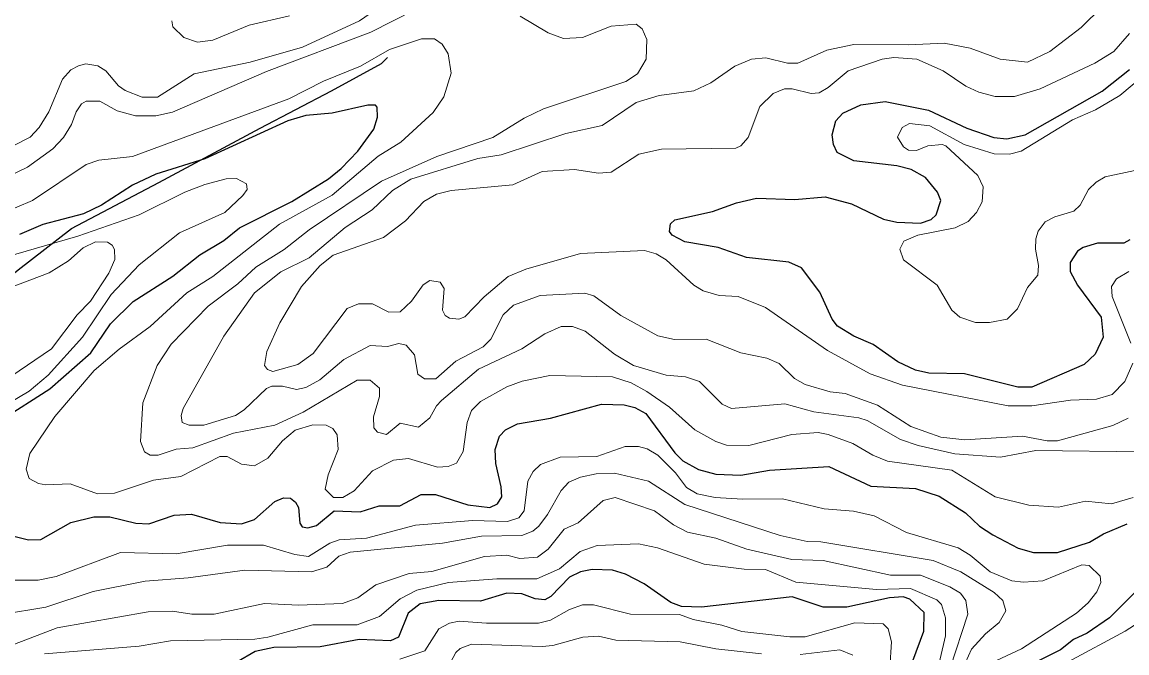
# Model space of a CAD drawing. Extents: x 577 to 602.9, y 7483.8 to 7511.6.
# Drawn here: x 584.735 to 586.632, y 7489.813 to 7490.896 of the extents above; entities that cross this region are included whole.
import ezdxf

# ---------------------------------------------------------------- set-up
doc = ezdxf.new("R2010")
doc.units = 0
doc.header["$LTSCALE"] = 0.032
for name, color, linetype, lineweight in [('1', 7, 'Continuous', 25), ('2', 7, 'Continuous', 13), ('26', 7, 'Continuous', 25)]:
    doc.layers.add(name, color=color, linetype=linetype, lineweight=lineweight)

msp = doc.modelspace()

# ---------------------------------------------------------------- linework, layer by layer
at = {"layer": '1'}
for points in [[(585.8514, 7490.53), (585.8466, 7490.5364), (585.8482, 7490.5499), (585.8561, 7490.5563), (585.9205, 7490.5706), (585.9619, 7490.5857), (585.9961, 7490.5936), (586.0621, 7490.5913), (586.1138, 7490.596), (586.1591, 7490.5841), (586.214, 7490.5579), (586.237, 7490.5523), (586.2776, 7490.5507), (586.2959, 7490.5571), (586.3046, 7490.565), (586.3126, 7490.5897), (586.307, 7490.604), (586.2863, 7490.6294), (586.2617, 7490.6429), (586.237, 7490.6493), (586.1631, 7490.658), (586.1344, 7490.6724), (586.1281, 7490.6859), (586.1257, 7490.7026), (586.1321, 7490.7264), (586.144, 7490.7399), (586.175, 7490.7543), (586.2171, 7490.7598), (586.2911, 7490.7447), (586.3571, 7490.7137), (586.4032, 7490.6978), (586.4255, 7490.6954), (586.4573, 7490.7026), (586.5893, 7490.7773), (586.6362, 7490.8147)], [(584.6987, 7490.2126), (584.7829, 7490.2662), (584.8534, 7490.328), (584.8868, 7490.3781), (584.9258, 7490.4163), (584.9942, 7490.46), (585.0403, 7490.4966), (585.0816, 7490.5213), (585.1087, 7490.5427), (585.1985, 7490.5881), (585.2613, 7490.627), (585.2828, 7490.6445), (585.3114, 7490.6747), (585.3393, 7490.7121), (585.3456, 7490.7328), (585.3448, 7490.7503), (585.3417, 7490.7535), (585.3289, 7490.7535), (585.2677, 7490.7399), (585.2224, 7490.736), (585.1914, 7490.7264), (585.049, 7490.6612), (584.9647, 7490.635), (584.925, 7490.6159), (584.8717, 7490.5817), (584.8407, 7490.5666), (584.7707, 7490.5483), (584.731, 7490.5316)], [(586.637, 7490.5221), (586.6267, 7490.5165), (586.5813, 7490.5165), (586.5567, 7490.5093), (586.5471, 7490.503), (586.5344, 7490.4831), (586.5344, 7490.468), (586.5471, 7490.4441), (586.5877, 7490.3893), (586.5909, 7490.3551), (586.5774, 7490.3257), (586.5583, 7490.3082), (586.4684, 7490.2692), (586.4446, 7490.2692), (586.3531, 7490.2923), (586.2919, 7490.2931), (586.2688, 7490.2986), (586.2386, 7490.3129), (586.1965, 7490.3424), (586.1631, 7490.3567), (586.1352, 7490.3742), (586.1257, 7490.3861), (586.105, 7490.4322), (586.0732, 7490.4744), (586.0517, 7490.4839), (585.9786, 7490.4919), (585.9301, 7490.5093), (585.8728, 7490.5189), (585.8514, 7490.53)], [(584.7166, 7490.0147), (584.7461, 7490.0068), (584.7675, 7490.0076), (584.8192, 7490.037), (584.8582, 7490.0466), (584.886, 7490.0466), (584.9305, 7490.0354), (584.9528, 7490.0346), (584.9965, 7490.0497), (585.026, 7490.0513), (585.0753, 7490.037), (585.1118, 7490.0346), (585.1341, 7490.0418), (585.1691, 7490.0728), (585.1842, 7490.0792), (585.1961, 7490.0784), (585.2049, 7490.072), (585.2097, 7490.0625), (585.212, 7490.0354), (585.216, 7490.0291), (585.2256, 7490.0275), (585.2407, 7490.0314), (585.2709, 7490.0569), (585.3154, 7490.0553), (585.348, 7490.0656), (585.3838, 7490.0656), (585.4204, 7490.0847), (585.445, 7490.0847), (585.5007, 7490.0672), (585.5381, 7490.0625), (585.5516, 7490.0688), (585.5587, 7490.0807), (585.5579, 7490.0982), (585.5484, 7490.138), (585.5476, 7490.1619), (585.5548, 7490.1849), (585.5651, 7490.196), (585.5858, 7490.2064), (585.6422, 7490.2159), (585.7297, 7490.2398), (585.7687, 7490.239), (585.787, 7490.2342), (585.806, 7490.2239), (585.8561, 7490.1563), (585.8696, 7490.1428), (585.8967, 7490.1277), (585.9261, 7490.1197), (585.969, 7490.1181), (586.0183, 7490.1269), (586.1201, 7490.1332), (586.1925, 7490.099), (586.2688, 7490.0951), (586.3094, 7490.0823), (586.3547, 7490.0537), (586.3786, 7490.0307), (586.4016, 7490.0155), (586.4454, 7489.9925), (586.4716, 7489.9853), (586.5129, 7489.9853), (586.5678, 7490.0028), (586.5917, 7490.0171), (586.6322, 7490.0346)], [(586.2641, 7489.7993), (586.2831, 7489.8501), (586.2839, 7489.882), (586.2593, 7489.905), (586.248, 7489.9092), (586.2245, 7489.9073), (586.1511, 7489.8915), (586.1106, 7489.8915), (586.0573, 7489.909), (585.9015, 7489.8915), (585.8673, 7489.8923), (585.849, 7489.8994), (585.8029, 7489.9313), (585.771, 7489.948), (585.7488, 7489.9551), (585.7138, 7489.9559), (585.6939, 7489.9519), (585.6748, 7489.9432), (585.643, 7489.9098), (585.6327, 7489.9042), (585.616, 7489.9058), (585.5929, 7489.9146), (585.5675, 7489.9154), (585.5222, 7489.9018), (585.4506, 7489.9026), (585.4188, 7489.8971), (585.3981, 7489.8812), (585.3814, 7489.8398), (585.3679, 7489.8334), (585.3138, 7489.8358), (585.247, 7489.8231), (585.1675, 7489.8223), (585.1357, 7489.8152), (585.1039, 7489.7969)], [(586.6537, 7489.9249), (586.602, 7489.8732), (586.5638, 7489.847), (586.54, 7489.8358), (586.5177, 7489.8183), (586.4708, 7489.7945)]]:
    msp.add_lwpolyline(points, dxfattribs=at)
at = {"layer": '2'}
for points in [[(584.7214, 7490.6843), (584.7492, 7490.6986), (584.7644, 7490.7153), (584.7811, 7490.7423), (584.8049, 7490.798), (584.8192, 7490.8139), (584.8319, 7490.8211), (584.8447, 7490.8242), (584.8653, 7490.8211), (584.8789, 7490.8123), (584.9011, 7490.7869), (584.9123, 7490.7789), (584.9417, 7490.767), (584.9679, 7490.767), (585.0307, 7490.8075), (585.127, 7490.8274), (585.2168, 7490.8529), (585.3146, 7490.8982), (585.4188, 7490.9706), (585.4832, 7491.0469)], [(585.4084, 7490.9165), (585.3337, 7490.8791), (585.1548, 7490.8115), (584.9934, 7490.7415), (584.9647, 7490.7352), (584.9298, 7490.7352), (584.8987, 7490.7439), (584.8685, 7490.7606), (584.8455, 7490.7606), (584.8375, 7490.7559), (584.828, 7490.7423), (584.82, 7490.7201), (584.8065, 7490.6978), (584.7882, 7490.6787), (584.7445, 7490.6469), (584.6514, 7490.6024)], [(586.5901, 7490.9228), (586.5535, 7490.8871), (586.4994, 7490.8457), (586.4613, 7490.8274), (586.4143, 7490.8322), (586.3627, 7490.8513), (586.3181, 7490.86), (586.2577, 7490.8568), (586.1631, 7490.8576), (586.1169, 7490.8481), (586.0669, 7490.8258), (586.0494, 7490.8258), (586.012, 7490.8346), (585.9873, 7490.8322), (585.9587, 7490.8203), (585.9174, 7490.7916), (585.8887, 7490.7781), (585.8291, 7490.7702), (585.7893, 7490.7582)], [(585.5929, 7490.3352), (585.519, 7490.3002), (585.4554, 7490.2461), (585.4466, 7490.2374), (585.4355, 7490.2167), (585.4156, 7490.2008), (585.3846, 7490.2072), (585.3607, 7490.1881), (585.3456, 7490.1921), (585.3393, 7490.1992), (585.3385, 7490.2183), (585.3488, 7490.2533), (585.3488, 7490.2676), (585.3329, 7490.2811), (585.3106, 7490.2811), (585.2176, 7490.2263), (585.1691, 7490.204), (585.0983, 7490.1905), (585.0284, 7490.165), (584.9997, 7490.1627), (584.9687, 7490.1523), (584.9552, 7490.1523), (584.9457, 7490.1579), (584.9385, 7490.1762), (584.9425, 7490.2422), (584.9671, 7490.3066), (584.991, 7490.3432), (585.0546, 7490.4084), (585.1055, 7490.4465), (585.1365, 7490.4752), (585.185, 7490.5054), (585.2279, 7490.5396), (585.352, 7490.6231), (585.4474, 7490.6652), (585.5436, 7490.6978), (585.5969, 7490.7312), (585.6303, 7490.7471), (585.7718, 7490.794), (585.7917, 7490.8075), (585.8068, 7490.8322), (585.8076, 7490.8664), (585.7997, 7490.8847), (585.7893, 7490.8926), (585.7464, 7490.8894), (585.6971, 7490.8696), (585.6645, 7490.868), (585.6383, 7490.8775), (585.5905, 7490.9061)], [(584.9926, 7490.8982), (584.9942, 7490.8879), (585.0132, 7490.8696), (585.0363, 7490.8616), (585.0625, 7490.8648), (585.1254, 7490.891), (585.1945, 7490.9069)], [(586.6457, 7490.6413), (586.5948, 7490.6302), (586.5789, 7490.6215), (586.5662, 7490.6087), (586.5519, 7490.5817), (586.5408, 7490.5714), (586.5082, 7490.5618), (586.4915, 7490.5531), (586.4795, 7490.5372), (586.4756, 7490.5237), (586.4748, 7490.5062), (586.4803, 7490.4783), (586.4788, 7490.4616), (586.4613, 7490.4402), (586.4438, 7490.4036), (586.4263, 7490.3861), (586.3961, 7490.3805), (586.3722, 7490.3805), (586.3452, 7490.3893), (586.3316, 7490.4012), (586.3062, 7490.4441), (586.2482, 7490.4879), (586.2418, 7490.5062), (586.2489, 7490.5197), (586.2728, 7490.53), (586.3372, 7490.5427), (586.3595, 7490.5539), (586.3738, 7490.569), (586.3833, 7490.5873), (586.3849, 7490.6135), (586.3762, 7490.6326), (586.3213, 7490.6835), (586.3149, 7490.6859), (586.2903, 7490.6835), (586.2704, 7490.6755), (586.2569, 7490.6763), (586.2482, 7490.6819), (586.2378, 7490.6986), (586.2458, 7490.7153), (586.2585, 7490.7217), (586.2935, 7490.7177), (586.3523, 7490.6859), (586.404, 7490.67), (586.4302, 7490.6692), (586.4501, 7490.6747), (586.5384, 7490.728), (586.5782, 7490.7455), (586.6195, 7490.7702), (586.7467, 7490.8767)], [(586.6362, 7490.8767), (586.6092, 7490.8457), (586.5766, 7490.8258), (586.4827, 7490.7813), (586.439, 7490.7686), (586.4056, 7490.7686), (586.3778, 7490.7757)], [(584.6992, 7490.5666), (584.7532, 7490.5897), (584.8455, 7490.6517), (584.8669, 7490.6588), (584.925, 7490.6652), (585.193, 7490.7646), (585.2526, 7490.7948), (585.3162, 7490.8203), (585.3663, 7490.8489), (585.4212, 7490.8672), (585.4434, 7490.8672), (585.4562, 7490.8584), (585.4665, 7490.8417), (585.4721, 7490.8083), (585.4593, 7490.7678), (585.441, 7490.7407), (585.3854, 7490.6899), (585.3464, 7490.666), (585.2677, 7490.5992), (585.1771, 7490.5491), (585.0625, 7490.4593), (585.018, 7490.4314), (584.9552, 7490.3734), (584.9019, 7490.3344), (584.859, 7490.2978), (584.7914, 7490.2186), (584.7485, 7490.1555), (584.7421, 7490.1285), (584.7477, 7490.1126), (584.7636, 7490.1038), (584.7763, 7490.1014), (584.8176, 7490.103), (584.8645, 7490.0863), (584.894, 7490.0871), (584.9608, 7490.1094), (585.0077, 7490.1157), (585.0745, 7490.1499), (585.0872, 7490.1499), (585.1118, 7490.1372), (585.1341, 7490.134), (585.1572, 7490.1475), (585.1826, 7490.177), (585.2041, 7490.1953), (585.2343, 7490.2048), (585.2574, 7490.204), (585.2685, 7490.1984), (585.2764, 7490.1873), (585.278, 7490.1619), (585.2605, 7490.1189), (585.2558, 7490.0943), (585.2701, 7490.08), (585.286, 7490.08), (585.3051, 7490.0911), (585.3369, 7490.1253), (585.3727, 7490.1436), (585.3989, 7490.1467), (585.4482, 7490.1316), (585.4665, 7490.1332), (585.4808, 7490.1388), (585.4927, 7490.1587), (585.4991, 7490.2088), (585.507, 7490.2294), (585.5222, 7490.2446), (585.5675, 7490.27), (585.5937, 7490.2795), (585.6414, 7490.2891), (585.7488, 7490.2867), (585.7806, 7490.2764), (585.8076, 7490.262), (585.8466, 7490.235), (585.8903, 7490.196), (585.9261, 7490.1762), (585.9444, 7490.1698), (585.9826, 7490.169), (586.0565, 7490.1881), (586.1018, 7490.1913), (586.1193, 7490.1881), (586.1615, 7490.1722), (586.1957, 7490.1523), (586.2211, 7490.142), (586.3316, 7490.1269), (586.4056, 7490.0807), (586.4636, 7490.0664), (586.5145, 7490.0633), (586.5607, 7490.0736), (586.6052, 7490.0688), (586.6426, 7490.08)], [(586.3778, 7490.7757), (586.3555, 7490.7861), (586.3165, 7490.8123), (586.2712, 7490.8322), (586.2315, 7490.8354), (586.2116, 7490.8322), (586.1535, 7490.8123), (586.1193, 7490.7837), (586.1034, 7490.7749), (586.0899, 7490.7733), (586.0573, 7490.7813), (586.0438, 7490.7813), (586.0247, 7490.7733), (586.0016, 7490.7511), (585.9818, 7490.6978), (585.969, 7490.6835), (585.9603, 7490.6795), (585.8331, 7490.6779), (585.7941, 7490.6692), (585.7464, 7490.6382), (585.7249, 7490.6366), (585.6836, 7490.6429), (585.6279, 7490.6398), (585.5778, 7490.6167), (585.4721, 7490.6072), (585.4466, 7490.6008), (585.4251, 7490.5881), (585.3933, 7490.5547), (585.356, 7490.526), (585.2693, 7490.4958), (585.247, 7490.4783), (585.2152, 7490.4418), (585.1778, 7490.3797), (585.1556, 7490.3304), (585.1516, 7490.3066), (585.1564, 7490.2994), (585.1659, 7490.2962), (585.2089, 7490.3082), (585.2351, 7490.3273), (585.2931, 7490.4044), (585.313, 7490.4123), (585.3369, 7490.4123), (585.3647, 7490.398), (585.3846, 7490.3988), (585.4037, 7490.4171), (585.4236, 7490.4449), (585.4355, 7490.4521), (585.453, 7490.4497), (585.4601, 7490.4386), (585.457, 7490.4012), (585.4617, 7490.3925), (585.4689, 7490.3877), (585.4848, 7490.3861), (585.4951, 7490.3901), (585.5285, 7490.4243), (585.5699, 7490.4593), (585.6001, 7490.472), (585.6939, 7490.499), (585.8036, 7490.5038), (585.8235, 7490.4982), (585.841, 7490.4879), (585.8887, 7490.4441), (585.9046, 7490.4346), (585.9317, 7490.4266), (585.9643, 7490.4251), (586.0112, 7490.406), (586.1177, 7490.332), (586.1909, 7490.2923), (586.2466, 7490.2724), (586.4279, 7490.2374), (586.4684, 7490.2374), (586.5352, 7490.2469), (586.5797, 7490.2485), (586.6068, 7490.2565), (586.6282, 7490.2787), (586.6418, 7490.3106)], [(585.7893, 7490.7582), (585.7313, 7490.7185), (585.6685, 7490.705), (585.5579, 7490.6684), (585.5174, 7490.662), (585.4029, 7490.6262), (585.3711, 7490.6072), (585.3361, 7490.5738), (585.29, 7490.5435), (585.2279, 7490.4911), (585.1794, 7490.4672), (585.1341, 7490.4314), (585.0816, 7490.3567), (585.0117, 7490.2326), (585.0085, 7490.2207), (585.0101, 7490.2088), (585.022, 7490.204), (585.0474, 7490.204), (585.1015, 7490.2207), (585.1166, 7490.2302), (585.1548, 7490.2668), (585.1643, 7490.2708), (585.1826, 7490.2708), (585.2065, 7490.2652), (585.2224, 7490.2684), (585.2462, 7490.2819), (585.2876, 7490.3169), (585.3329, 7490.3408), (585.3623, 7490.3392), (585.3822, 7490.344), (585.3949, 7490.3416), (585.4092, 7490.3249), (585.4148, 7490.2915), (585.4259, 7490.2835), (585.4458, 7490.2835), (585.48, 7490.3137), (585.5269, 7490.3384), (585.5397, 7490.3519), (585.5611, 7490.3933), (585.5786, 7490.41), (585.6247, 7490.4266), (585.7011, 7490.4306), (585.717, 7490.4259), (585.7631, 7490.3925), (585.8267, 7490.3575), (585.8553, 7490.3511), (585.9094, 7490.3519), (585.969, 7490.328), (586.0136, 7490.3193), (586.035, 7490.3098), (586.0613, 7490.2843), (586.0796, 7490.274), (586.1225, 7490.2613), (586.148, 7490.2581), (586.2036, 7490.2382), (586.2609, 7490.2016), (586.3126, 7490.1833), (586.3539, 7490.1786), (586.4525, 7490.1849), (586.4947, 7490.177), (586.5129, 7490.177), (586.6076, 7490.2032), (586.6338, 7490.2159)], [(584.7071, 7490.4926), (584.8311, 7490.5284), (584.9361, 7490.565), (585.0148, 7490.604), (585.049, 7490.6175), (585.0856, 7490.627), (585.1031, 7490.6278), (585.1206, 7490.6183), (585.1214, 7490.6087), (585.1142, 7490.5984), (585.0832, 7490.569), (585.0053, 7490.534), (584.9361, 7490.4791), (584.8884, 7490.4282), (584.8391, 7490.3551), (584.7802, 7490.2901), (584.7477, 7490.2625), (584.7111, 7490.2406)], [(584.6395, 7490.4115), (584.7818, 7490.4656), (584.8152, 7490.4863), (584.8399, 7490.5086), (584.8614, 7490.5189), (584.882, 7490.5181), (584.89, 7490.5133), (584.894, 7490.5054), (584.8948, 7490.4887), (584.8844, 7490.4648), (584.8526, 7490.4171), (584.8296, 7490.3933), (584.7858, 7490.3352), (584.7158, 7490.2875)], [(586.6386, 7490.3447), (586.6068, 7490.4251), (586.6052, 7490.4418), (586.6139, 7490.4553), (586.6354, 7490.468)], [(586.6593, 7490.1579), (586.4756, 7490.1603), (586.4151, 7490.1491), (586.3364, 7490.1547), (586.2736, 7490.169), (586.2434, 7490.1794), (586.1861, 7490.212), (586.1718, 7490.2167), (586.0947, 7490.2271), (586.0446, 7490.2406), (585.9531, 7490.2326), (585.9372, 7490.2398), (585.8983, 7490.2787), (585.8744, 7490.2867), (585.841, 7490.2899), (585.7846, 7490.3066), (585.752, 7490.3257), (585.7019, 7490.3654), (585.6804, 7490.3734), (585.6605, 7490.3734), (585.6327, 7490.3607), (585.5929, 7490.3352)], [(586.3992, 7489.7961), (586.4509, 7489.8199), (586.5455, 7489.8812), (586.5654, 7489.8987), (586.5805, 7489.9177), (586.5869, 7489.9336), (586.5861, 7489.9448), (586.567, 7489.9631), (586.5543, 7489.9639), (586.4875, 7489.9368), (586.4541, 7489.9344), (586.4342, 7489.9368), (586.3969, 7489.9519), (586.3627, 7489.9806), (586.342, 7489.9933), (586.2537, 7490.0195), (586.1981, 7490.0481), (586.1623, 7490.0561), (586.1122, 7490.0601), (586.0406, 7490.0776), (585.9722, 7490.0768), (585.9253, 7490.08), (585.8943, 7490.0863), (585.876, 7490.0967), (585.8569, 7490.1221), (585.8267, 7490.1523), (585.8084, 7490.1634), (585.7933, 7490.1674), (585.7703, 7490.1674), (585.7217, 7490.1499), (585.6589, 7490.1491), (585.6255, 7490.1364), (585.6128, 7490.1245), (585.6033, 7490.1078), (585.5969, 7490.0569), (585.5882, 7490.045), (585.5683, 7490.0386), (585.5086, 7490.0402), (585.4108, 7490.0322), (585.3265, 7490.01), (585.2796, 7490.0068), (585.2637, 7490.0012), (585.2271, 7489.9782), (585.2033, 7489.9821), (585.15, 7489.998), (585.088, 7489.998), (584.9997, 7489.9829), (584.9043, 7489.9853), (584.7938, 7489.944), (584.7628, 7489.9376), (584.7198, 7489.9376)], [(584.6999, 7489.8788), (584.7763, 7489.8915), (584.8574, 7489.9185), (584.9465, 7489.936), (585.0204, 7489.9416), (585.1174, 7489.9551), (585.2319, 7489.9519), (585.2582, 7489.9599), (585.2788, 7489.979), (585.2987, 7489.9861), (585.457, 7490.0012), (585.5237, 7490.0132), (585.5929, 7490.0147), (585.612, 7490.0219), (585.6223, 7490.0307), (585.6375, 7490.0505), (585.6605, 7490.0919), (585.674, 7490.1062), (585.6939, 7490.1149), (585.721, 7490.1205), (585.752, 7490.1213), (585.8108, 7490.1078), (585.8728, 7490.068), (586.0366, 7490.0147), (586.0828, 7490.0044), (586.1066, 7490.0036), (586.299, 7489.9718), (586.3468, 7489.9519), (586.404, 7489.9169), (586.4191, 7489.9026), (586.4239, 7489.8851), (586.4128, 7489.8653), (586.3889, 7489.8454), (586.365, 7489.8191), (586.3444, 7489.7738)], [(586.2776, 7489.9464), (586.2259, 7489.9464), (586.1106, 7489.9718), (586.0565, 7489.9734), (585.9794, 7489.9909), (585.9261, 7490.01), (585.8776, 7490.0203), (585.8537, 7490.033), (585.8211, 7490.0569), (585.7536, 7490.08), (585.7329, 7490.0744), (585.6899, 7490.0362), (585.6661, 7490.0251), (585.6383, 7489.9909), (585.62, 7489.9774), (585.5897, 7489.975), (585.5675, 7489.9806), (585.5293, 7489.9782), (585.4387, 7489.9527), (585.3997, 7489.9495), (585.3424, 7489.9297), (585.3114, 7489.9074), (585.2852, 7489.8979), (585.2097, 7489.8947), (585.1516, 7489.8979), (585.0649, 7489.8796), (585.0268, 7489.8796), (584.9934, 7489.8843), (584.952, 7489.8835), (584.7954, 7489.8557), (584.6681, 7489.8072)], [(584.7739, 7489.8112), (584.9361, 7489.8247), (584.9902, 7489.8334), (585.1349, 7489.8366), (585.1572, 7489.8398), (585.2343, 7489.8613), (585.3106, 7489.8613), (585.3488, 7489.8756), (585.3846, 7489.9058), (585.4132, 7489.9209), (585.4673, 7489.9336), (585.55, 7489.94), (585.6192, 7489.94), (585.6581, 7489.9575), (585.6931, 7489.9869), (585.7225, 7489.9973), (585.7933, 7490.0004), (585.8259, 7489.9933), (585.9062, 7489.9654), (585.9746, 7489.9567), (586.0112, 7489.9559), (586.0637, 7489.9344), (586.202, 7489.9217), (586.2601, 7489.9233), (586.3054, 7489.9042), (586.3134, 7489.8963), (586.3205, 7489.8732), (586.3205, 7489.8422), (586.3022, 7489.7635)], [(586.3285, 7489.7865), (586.3587, 7489.8796), (586.3555, 7489.9026), (586.346, 7489.9154), (586.3277, 7489.9265), (586.2776, 7489.9464)], [(585.3838, 7489.8024), (585.4267, 7489.8167), (585.4506, 7489.8541), (585.4689, 7489.8637), (585.4856, 7489.8676), (585.5325, 7489.8637), (585.6216, 7489.8637), (585.6422, 7489.8692), (585.6748, 7489.8875), (585.6971, 7489.8955), (585.7162, 7489.8955), (585.7798, 7489.8796), (585.8641, 7489.8788), (585.8871, 7489.87), (585.9364, 7489.8605), (585.9706, 7489.8494), (586.0533, 7489.8406), (586.0796, 7489.8406), (586.1647, 7489.8645), (586.2132, 7489.8629), (586.2219, 7489.8541), (586.2275, 7489.8319), (586.2251, 7489.7873)], [(586.6545, 7489.8668), (586.629, 7489.8501), (586.5312, 7489.7977)], [(586.0048, 7489.8112), (585.9261, 7489.8199), (585.8649, 7489.8319), (585.7543, 7489.835), (585.7249, 7489.8414), (585.6979, 7489.8398), (585.6462, 7489.8255), (585.6279, 7489.8239), (585.507, 7489.8279), (585.4872, 7489.8207), (585.48, 7489.8136), (585.4657, 7489.7865)], [(586.1615, 7489.8088), (586.1392, 7489.8183), (586.0708, 7489.8104)]]:
    msp.add_lwpolyline(points, dxfattribs=at)
at = {"layer": '26'}
msp.add_lwpolyline([(584.623, 7489.3392), (584.5531, 7490.0753), (584.5549, 7490.24), (584.5824, 7490.326), (584.6574, 7490.4138), (584.7287, 7490.4705), (584.8202, 7490.5419), (584.9703, 7490.6206), (585.1441, 7490.7139), (585.2667, 7490.7779), (585.3523, 7490.8249), (585.3623, 7490.8353)], dxfattribs=at)

doc.saveas('drawing.dxf')
